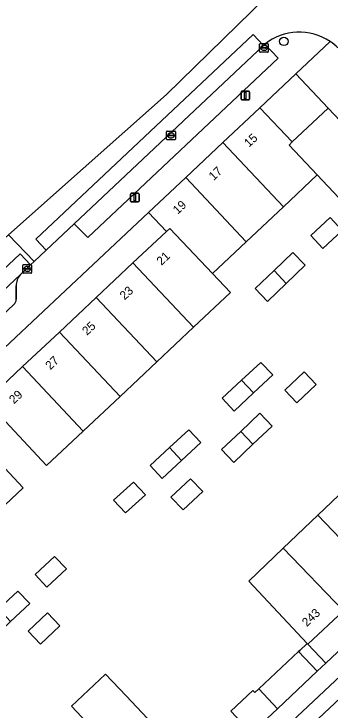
# Model space of a CAD drawing. Extents: x 162542 to 163147, y 380779 to 381521.
# Drawn here: x 162757.5 to 162793.9, y 381361.9 to 381442.1 of the extents above; entities that cross this region are included whole.
import ezdxf

# ---------------------------------------------------------------- set-up
doc = ezdxf.new("R2010")
doc.units = 0
for name, color, linetype in [('IMGEO_Boom', 7, 'Continuous'), ('IMGEO_Erf', 7, 'Continuous'), ('IMGEO_Groenvoorziening', 7, 'Continuous'), ('IMGEO_Kolk', 7, 'Continuous'), ('IMGEO_Lichtmast', 7, 'Continuous'), ('IMGEO_Pand', 7, 'Continuous'), ('IMGEO_Pand_nummerreeks', 7, 'Continuous'), ('IMGEO_Parkeervlak_open', 7, 'Continuous'), ('IMGEO_Rijbaan_lokaal_gesloten', 7, 'Continuous'), ('IMGEO_Rijbaan_lokaal_open', 7, 'Continuous'), ('IMGEO_Voetpad_open', 7, 'Continuous')]:
    doc.layers.add(name, color=color, linetype=linetype)

msp = doc.modelspace()

# ---------------------------------------------------------------- linework, layer by layer
at = {"layer": 'IMGEO_Boom'}
msp.add_circle((162788.595, 381438.953), 0.489, dxfattribs=at)
at = {"layer": 'IMGEO_Erf'}
for points in [[(162793.712, 381431.263), (162789.992, 381435.201), (162785.851, 381431.303), (162789.572, 381427.358)], [(162771.23, 381413.414), (162775.085, 381417.039), (162773.027, 381419.231), (162757.089, 381404.235), (162752.271, 381399.702), (162754.32, 381397.51), (162758.524, 381401.464), (162762.759, 381405.447), (162766.995, 381409.43)], [(162791.711, 381416.58), (162793.935, 381418.666), (162795.31, 381417.158), (162793.105, 381415.092)], [(162788.877, 381411.063), (162786.701, 381408.984), (162785.293, 381410.458), (162787.469, 381412.537), (162789.644, 381414.616), (162791.053, 381413.142)], [(162781.495, 381397.829), (162783.741, 381399.895), (162785.967, 381401.942), (162787.336, 381400.502), (162785.112, 381398.427), (162782.887, 381396.351)], [(162788.696, 381398.763), (162790.949, 381400.869), (162792.339, 381399.391), (162790.094, 381397.276)], [(162781.425, 381391.915), (162783.64, 381394.005), (162785.854, 381396.095), (162787.253, 381394.62), (162785.04, 381392.521), (162782.835, 381390.431)], [(162773.214, 381390.072), (162775.448, 381392.138), (162777.675, 381394.198), (162779.049, 381392.74), (162776.823, 381390.664), (162774.597, 381388.588)], [(162768.992, 381386.094), (162771.277, 381388.149), (162772.678, 381386.677), (162770.383, 381384.606)], [(162775.605, 381386.431), (162777.846, 381388.548), (162779.259, 381387.067), (162777.008, 381384.95)], [(162813.135, 381385.832), (162811.063, 381388.026), (162807.476, 381384.646), (162803.47, 381380.872), (162799.465, 381377.097), (162795.456, 381373.326), (162791.375, 381369.487), (162793.438, 381367.289)], [(162761.336, 381376.039), (162759.962, 381377.491), (162762.203, 381379.594), (162763.588, 381378.15)], [(162754.918, 381369.998), (162753.536, 381371.446), (162755.767, 381373.538), (162757.968, 381375.603), (162759.353, 381374.165), (162757.136, 381372.082)], [(162762.809, 381371.594), (162760.574, 381369.479), (162759.173, 381370.968), (162761.412, 381373.081)]]:
    msp.add_lwpolyline(points, close=True, dxfattribs=at)
for points in [[(162797.416, 381418.282), (162792.452, 381423.552), (162788.547, 381419.874), (162784.274, 381415.848), (162780.384, 381412.183), (162782.441, 381409.999), (162778.21, 381406.01), (162773.98, 381402.022), (162769.749, 381398.033), (162765.519, 381394.045), (162761.288, 381390.056), (162754.409, 381397.415)], [(162751.706, 381394.847), (162758.587, 381387.505), (162754.367, 381383.526)], [(162782.487, 381361.741), (162785.049, 381364.143), (162785.268, 381363.91), (162785.72, 381364.334), (162790.307, 381368.636), (162790.424, 381368.746), (162791.3, 381369.567), (162784.566, 381376.742), (162788.541, 381380.548), (162792.516, 381384.354), (162796.491, 381388.161)], [(162766.496, 381359.843), (162764.153, 381362.325), (162768.073, 381366.029), (162770.456, 381363.508), (162777.216, 381356.357)]]:
    msp.add_lwpolyline(points, dxfattribs=at)
at = {"layer": 'IMGEO_Groenvoorziening'}
msp.add_lwpolyline([(162792.446, 381366.355), (162790.307, 381368.636), (162785.72, 381364.334), (162787.868, 381362.045)], close=True, dxfattribs=at)
at = {"layer": 'IMGEO_Kolk'}
for p, q in [((162785.811, 381437.771), (162785.811, 381438.623)), ((162785.886, 381438.697), (162786.738, 381438.697)), ((162786.299, 381438.477), (162786.324, 381438.477)), ((162786.812, 381438.623), (162786.812, 381437.771)), ((162786.738, 381437.697), (162785.886, 381437.697)), ((162786.07, 381438.191), (162786.07, 381438.203)), ((162786.508, 381438.154), (162786.11, 381438.154)), ((162786.113, 381438.24), (162786.511, 381438.24)), ((162786.322, 381437.917), (162786.297, 381437.917)), ((162786.554, 381438.203), (162786.554, 381438.191)), ((162775.109, 381427.684), (162775.109, 381428.536)), ((162775.184, 381428.61), (162776.036, 381428.61)), ((162775.368, 381428.104), (162775.368, 381428.116)), ((162775.806, 381428.067), (162775.408, 381428.067)), ((162775.411, 381428.153), (162775.809, 381428.153)), ((162775.597, 381428.39), (162775.622, 381428.39)), ((162775.852, 381428.116), (162775.852, 381428.104)), ((162776.11, 381428.536), (162776.11, 381427.684)), ((162776.036, 381427.61), (162775.184, 381427.61)), ((162775.62, 381427.83), (162775.595, 381427.83)), ((162758.563, 381412.302), (162758.563, 381413.154)), ((162758.638, 381413.228), (162759.49, 381413.228)), ((162758.865, 381412.771), (162759.263, 381412.771)), ((162759.051, 381413.008), (162759.076, 381413.008)), ((162759.564, 381413.154), (162759.564, 381412.302)), ((162759.49, 381412.228), (162758.638, 381412.228)), ((162758.822, 381412.722), (162758.822, 381412.734)), ((162759.26, 381412.685), (162758.862, 381412.685)), ((162759.074, 381412.448), (162759.049, 381412.448)), ((162759.306, 381412.734), (162759.306, 381412.722))]:
    msp.add_line(p, q, dxfattribs=at)
for points in [[(162785.811, 381437.771), (162785.811, 381438.623)], [(162785.886, 381438.697), (162786.738, 381438.697)], [(162786.812, 381438.623), (162786.812, 381437.771)], [(162786.738, 381437.697), (162785.886, 381437.697)], [(162775.109, 381427.684), (162775.109, 381428.536)], [(162775.184, 381428.61), (162776.036, 381428.61)], [(162776.11, 381428.536), (162776.11, 381427.684)], [(162776.036, 381427.61), (162775.184, 381427.61)], [(162758.563, 381412.302), (162758.563, 381413.154)], [(162758.638, 381413.228), (162759.49, 381413.228)], [(162759.564, 381413.154), (162759.564, 381412.302)], [(162759.49, 381412.228), (162758.638, 381412.228)]]:
    msp.add_lwpolyline(points, dxfattribs=at)
for centre, radius, start, end in [((162785.888, 381438.621), 0.0765, 91.55205, 178.44795), ((162785.888, 381438.621), 0.0765, 91.55205, 178.44795), ((162786.736, 381438.621), 0.0765, 1.55205, 88.44795), ((162786.736, 381438.621), 0.0765, 1.55205, 88.44795), ((162785.888, 381437.773), 0.0765, 181.55205, 268.44795), ((162785.888, 381437.773), 0.0765, 181.55205, 268.44795), ((162786.11, 381438.2), 0.0403, 85.87752, 175.75265), ((162786.107, 381438.19), 0.0366, 178.93798, 274.71019), ((162786.511, 381438.197), 0.043, 264.86636, 352.45326), ((162786.515, 381438.202), 0.0386, 1.73085, 96.63898), ((162786.736, 381437.773), 0.0765, 271.55205, 358.44795), ((162786.736, 381437.773), 0.0765, 271.55205, 358.44795), ((162775.186, 381428.534), 0.0765, 91.55205, 178.44795), ((162775.186, 381428.534), 0.0765, 91.55205, 178.44795), ((162775.408, 381428.113), 0.0403, 85.87752, 175.75265), ((162775.405, 381428.103), 0.0366, 178.93798, 274.71019), ((162775.809, 381428.11), 0.043, 264.86636, 352.45326), ((162775.813, 381428.115), 0.0386, 1.73085, 96.63898), ((162776.034, 381428.534), 0.0765, 1.55205, 88.44795), ((162776.034, 381428.534), 0.0765, 1.55205, 88.44795), ((162775.186, 381427.686), 0.0765, 181.55205, 268.44795), ((162775.186, 381427.686), 0.0765, 181.55205, 268.44795), ((162776.034, 381427.686), 0.0765, 271.55205, 358.44795), ((162776.034, 381427.686), 0.0765, 271.55205, 358.44795), ((162758.64, 381413.152), 0.0765, 91.55205, 178.44795), ((162758.64, 381413.152), 0.0765, 91.55205, 178.44795), ((162758.862, 381412.731), 0.0403, 85.87752, 175.75265), ((162759.267, 381412.733), 0.0386, 1.73085, 96.63898), ((162759.488, 381413.152), 0.0765, 1.55205, 88.44795), ((162759.488, 381413.152), 0.0765, 1.55205, 88.44795), ((162758.64, 381412.304), 0.0765, 181.55205, 268.44795), ((162758.64, 381412.304), 0.0765, 181.55205, 268.44795), ((162758.859, 381412.721), 0.0366, 178.93798, 274.71019), ((162759.263, 381412.728), 0.043, 264.86636, 352.45326), ((162759.488, 381412.304), 0.0765, 271.55205, 358.44795), ((162759.488, 381412.304), 0.0765, 271.55205, 358.44795)]:
    msp.add_arc(centre, radius, start, end, dxfattribs=at)
for centre, major_axis, ratio, start_param, end_param in [((162786.298, 381438.197), (-0.387, 0.002), 0.722429, 4.712389, 7.853982), ((162786.323, 381438.197), (-0.39, 0.002), 0.717154, 1.570796, 4.712389), ((162775.596, 381428.11), (-0.387, 0.002), 0.722429, 4.712389, 7.853982), ((162775.621, 381428.11), (-0.39, 0.002), 0.717154, 1.570796, 4.712389), ((162759.05, 381412.728), (-0.387, 0.002), 0.722429, 4.712389, 7.853982), ((162759.075, 381412.728), (-0.39, 0.002), 0.717154, 1.570796, 4.712389)]:
    msp.add_ellipse(centre, major_axis=major_axis, ratio=ratio, start_param=start_param, end_param=end_param, dxfattribs=at)
at = {"layer": 'IMGEO_Lichtmast'}
for p, q in [((162783.67, 381432.302), (162783.67, 381433.102)), ((162783.67, 381433.102), (162783.67, 381432.302)), ((162783.77, 381433.202), (162784.56, 381433.202)), ((162784.56, 381433.202), (162783.77, 381433.202)), ((162784.66, 381433.102), (162784.66, 381432.302)), ((162784.66, 381432.302), (162784.66, 381433.102)), ((162784.56, 381432.202), (162783.77, 381432.202)), ((162783.77, 381432.202), (162784.56, 381432.202)), ((162770.94, 381420.547), (162770.94, 381421.347)), ((162770.94, 381421.347), (162770.94, 381420.547)), ((162771.04, 381421.447), (162771.83, 381421.447)), ((162771.83, 381421.447), (162771.04, 381421.447)), ((162771.93, 381421.347), (162771.93, 381420.547)), ((162771.93, 381420.547), (162771.93, 381421.347)), ((162771.83, 381420.447), (162771.04, 381420.447)), ((162771.04, 381420.447), (162771.83, 381420.447))]:
    msp.add_line(p, q, dxfattribs=at)
for points in [[(162784.09, 381433.077), (162784.24, 381433.077), (162784.24, 381432.327), (162784.09, 381432.327), (162784.09, 381433.077)], [(162771.36, 381421.322), (162771.51, 381421.322), (162771.51, 381420.572), (162771.36, 381420.572), (162771.36, 381421.322)]]:
    msp.add_lwpolyline(points, dxfattribs=at)
for centre, start, end in [((162783.77, 381433.102), 90, 180), ((162783.77, 381433.102), 90, 180), ((162784.56, 381433.102), 0, 90), ((162784.56, 381433.102), 360, 90), ((162783.77, 381432.302), 180, 270), ((162783.77, 381432.302), 180, 270), ((162784.56, 381432.302), 270, 0), ((162784.56, 381432.302), 270, 0), ((162771.04, 381421.347), 90, 180), ((162771.04, 381421.347), 90, 180), ((162771.83, 381421.347), 0, 90), ((162771.83, 381421.347), 360, 90), ((162771.04, 381420.547), 180, 270), ((162771.04, 381420.547), 180, 270), ((162771.83, 381420.547), 270, 0), ((162771.83, 381420.547), 270, 0)]:
    msp.add_arc(centre, 0.1, start, end, dxfattribs=at)
at = {"layer": 'IMGEO_Pand'}
for points in [[(162789.199, 381427.006), (162789.572, 381427.358), (162785.851, 381431.303), (162781.576, 381427.279), (162788.547, 381419.874), (162792.452, 381423.552)], [(162789.572, 381427.358), (162789.199, 381427.006), (162792.452, 381423.552), (162797.416, 381418.282), (162801.944, 381422.548), (162793.712, 381431.263)], [(162781.576, 381427.279), (162777.302, 381423.255), (162784.274, 381415.848), (162788.547, 381419.874)], [(162777.302, 381423.255), (162773.027, 381419.231), (162775.085, 381417.039), (162775.47, 381417.401), (162780.384, 381412.183), (162784.274, 381415.848)], [(162795.31, 381417.158), (162793.935, 381418.666), (162791.711, 381416.58), (162793.105, 381415.092)], [(162780.384, 381412.183), (162775.47, 381417.401), (162775.085, 381417.039), (162771.23, 381413.414), (162778.21, 381406.01), (162782.441, 381409.999)], [(162791.053, 381413.142), (162789.644, 381414.616), (162787.469, 381412.537), (162788.877, 381411.063)], [(162771.23, 381413.414), (162766.995, 381409.43), (162773.98, 381402.022), (162778.21, 381406.01)], [(162788.877, 381411.063), (162787.469, 381412.537), (162785.293, 381410.458), (162786.701, 381408.984)], [(162766.995, 381409.43), (162762.759, 381405.447), (162769.749, 381398.033), (162773.98, 381402.022)], [(162762.759, 381405.447), (162758.524, 381401.464), (162765.519, 381394.045), (162769.749, 381398.033)], [(162787.336, 381400.502), (162785.967, 381401.942), (162783.741, 381399.895), (162785.112, 381398.427)], [(162758.524, 381401.464), (162754.32, 381397.51), (162754.409, 381397.415), (162761.288, 381390.056), (162765.519, 381394.045)], [(162790.949, 381400.869), (162788.696, 381398.763), (162790.094, 381397.276), (162792.339, 381399.391)], [(162785.112, 381398.427), (162783.741, 381399.895), (162781.495, 381397.829), (162782.887, 381396.351)], [(162785.854, 381396.095), (162783.64, 381394.005), (162785.04, 381392.521), (162787.253, 381394.62)], [(162751.706, 381394.847), (162751.617, 381394.942), (162747.368, 381390.948), (162754.367, 381383.526), (162758.587, 381387.505)], [(162779.049, 381392.74), (162777.675, 381394.198), (162775.448, 381392.138), (162776.823, 381390.664)], [(162785.04, 381392.521), (162783.64, 381394.005), (162781.425, 381391.915), (162782.835, 381390.431)], [(162776.823, 381390.664), (162775.448, 381392.138), (162773.214, 381390.072), (162774.597, 381388.588)], [(162772.678, 381386.677), (162771.277, 381388.149), (162768.992, 381386.094), (162770.383, 381384.606)], [(162777.846, 381388.548), (162775.605, 381386.431), (162777.008, 381384.95), (162779.259, 381387.067)], [(162796.491, 381388.161), (162792.516, 381384.354), (162799.465, 381377.097), (162803.47, 381380.872)], [(162792.516, 381384.354), (162788.541, 381380.548), (162795.456, 381373.326), (162799.465, 381377.097)], [(162788.541, 381380.548), (162784.566, 381376.742), (162791.3, 381369.567), (162791.375, 381369.487), (162795.456, 381373.326)], [(162763.588, 381378.15), (162762.203, 381379.594), (162759.962, 381377.491), (162761.336, 381376.039)], [(162759.353, 381374.165), (162757.968, 381375.603), (162755.767, 381373.538), (162757.136, 381372.082)], [(162761.412, 381373.081), (162759.173, 381370.968), (162760.574, 381369.479), (162762.809, 381371.594)], [(162770.456, 381363.508), (162768.073, 381366.029), (162764.153, 381362.325), (162766.496, 381359.843), (162773.362, 381352.569), (162777.291, 381356.277), (162777.216, 381356.357)]]:
    msp.add_lwpolyline(points, close=True, dxfattribs=at)
at = {"layer": 'IMGEO_Parkeervlak_open'}
for points in [[(162786.408, 381438.612), (162786.259, 381438.491), (162764.467, 381417.93), (162766.02, 381416.362), (162787.933, 381437.02)], [(162800.131, 381368.02), (162798.889, 381369.357), (162790.142, 381361.133), (162785.742, 381356.994), (162781.279, 381352.797), (162782.534, 381351.464)]]:
    msp.add_lwpolyline(points, close=True, dxfattribs=at)
for points in [[(162758.272, 381412.082), (162725.408, 381381.087), (162711.679, 381368.188)], [(162757.788, 381409.224), (162757.789, 381410.757)], [(162715.363, 381368.864), (162716.831, 381370.251), (162722.714, 381375.813), (162726.815, 381379.69), (162757.537, 381408.616)]]:
    msp.add_lwpolyline(points, dxfattribs=at)
for centre, radius, start, end in [((162759.828, 381410.764), 2.039, 139.74357, 180.19997), ((162756.922, 381409.226), 0.866, 315.23593, 359.89957)]:
    msp.add_arc(centre, radius, start, end, dxfattribs=at)
at = {"layer": 'IMGEO_Rijbaan_lokaal_gesloten'}
for points in [[(162786.259, 381438.491), (162785.063, 381439.75), (162760.053, 381416.148), (162761.229, 381414.875), (162764.467, 381417.93)], [(162758.272, 381412.082), (162758.923, 381412.699), (162759.432, 381413.18), (162758.243, 381414.45), (162724.205, 381382.383), (162710.233, 381369.256), (162711.449, 381367.971), (162711.679, 381368.188), (162725.408, 381381.087)]]:
    msp.add_lwpolyline(points, close=True, dxfattribs=at)
at = {"layer": 'IMGEO_Rijbaan_lokaal_open'}
for points in [[(162798.939, 381449.798), (162799.705, 381450.498), (162801.179, 381451.846), (162797.947, 381455.225), (162775.097, 381432.838), (162765.504, 381424.304), (162756.916, 381416.664)], [(162756.916, 381416.664), (162759.844, 381413.568), (162761.229, 381414.875), (162760.053, 381416.148), (162785.063, 381439.75), (162786.259, 381438.491), (162786.408, 381438.612)], [(162756.449, 381320.051), (162778.553, 381340.869), (162779.523, 381341.782), (162789.16, 381350.859), (162791.871, 381353.412), (162796.271, 381357.534), (162798.77, 381359.886), (162815.416, 381375.559), (162816.39, 381376.475), (162830.414, 381389.679), (162826.908, 381393.237), (162824.8, 381391.23), (162823.097, 381389.628), (162814.669, 381381.699), (162813.221, 381380.336), (162801.582, 381369.385), (162800.131, 381368.02), (162782.534, 381351.464), (162781.079, 381350.096), (162772.455, 381341.982), (162771.017, 381340.629), (162766.646, 381336.517), (162765.201, 381335.157), (162756.116, 381326.609)]]:
    msp.add_lwpolyline(points, dxfattribs=at)
msp.add_lwpolyline([(162706.79, 381372.07), (162707.941, 381370.857), (162711.044, 381367.588), (162711.449, 381367.971), (162710.233, 381369.256), (162724.205, 381382.383), (162758.243, 381414.45), (162759.432, 381413.18), (162759.844, 381413.568), (162756.916, 381416.664), (162750.224, 381410.71), (162724.393, 381386.355), (162708.334, 381371.228), (162707.21, 381372.443)], close=True, dxfattribs=at)
for centre, radius, start, end in [((162790.385, 381433.645), 6.363, 56.24098, 128.68252), ((162790.417, 381433.69), 6.308, 45.71129, 56.25918)]:
    msp.add_arc(centre, radius, start, end, dxfattribs=at)
at = {"layer": 'IMGEO_Voetpad_open'}
for points in [[(162786.408, 381438.612), (162787.933, 381437.02), (162766.02, 381416.362), (162764.467, 381417.93), (162761.229, 381414.875), (162759.844, 381413.568), (162759.432, 381413.18), (162758.923, 381412.699), (162758.272, 381412.082)], [(162773.027, 381419.231), (162777.302, 381423.255), (162781.576, 381427.279), (162785.851, 381431.303), (162789.992, 381435.201), (162793.921, 381438.935)], [(162793.921, 381438.935), (162789.992, 381435.201), (162793.712, 381431.263), (162801.944, 381422.548), (162813.568, 381410.178), (162821.826, 381401.486), (162825.556, 381397.56), (162829.533, 381401.192)], [(162757.537, 381408.616), (162726.815, 381379.69), (162722.714, 381375.813), (162724.666, 381373.725), (162728.786, 381377.606), (162749.553, 381397.145), (162752.271, 381399.702), (162757.089, 381404.235), (162773.027, 381419.231)], [(162757.789, 381410.757), (162757.788, 381409.224)], [(162829.533, 381401.192), (162825.556, 381397.56), (162821.359, 381393.597), (162817.247, 381389.715), (162813.135, 381385.832), (162793.438, 381367.289), (162792.446, 381366.355), (162787.868, 381362.045), (162784.859, 381359.212), (162780.415, 381355.028), (162779.387, 381354.06), (162759.718, 381335.543), (162755.606, 381331.669), (162751.494, 381327.794), (162747.321, 381323.862), (162744.353, 381321.909), (162744.032, 381321.605)], [(162756.102, 381327.249), (162755.183, 381328.256), (162763.959, 381336.509), (162765.361, 381337.827), (162769.757, 381341.962), (162771.193, 381343.312), (162779.842, 381351.446), (162781.279, 381352.797), (162785.742, 381356.994), (162790.142, 381361.133), (162798.889, 381369.357), (162800.326, 381370.708), (162811.975, 381381.662), (162813.435, 381383.034), (162821.873, 381390.968), (162823.26, 381392.272), (162824.166, 381391.276)]]:
    msp.add_lwpolyline(points, dxfattribs=at)
for points in [[(162791.375, 381369.487), (162791.3, 381369.567), (162790.424, 381368.746), (162790.307, 381368.636), (162792.446, 381366.355), (162793.438, 381367.289)], [(162787.868, 381362.045), (162785.72, 381364.334), (162785.268, 381363.91), (162785.049, 381364.143), (162782.487, 381361.741), (162784.859, 381359.212)]]:
    msp.add_lwpolyline(points, close=True, dxfattribs=at)
for centre, radius, start, end in [((162790.385, 381433.645), 6.363, 56.24098, 128.68252), ((162790.417, 381433.69), 6.308, 45.71129, 56.25918), ((162759.828, 381410.764), 2.039, 139.74357, 180.19997), ((162756.922, 381409.226), 0.866, 315.23593, 359.89957)]:
    msp.add_arc(centre, radius, start, end, dxfattribs=at)

# ---------------------------------------------------------------- texts
at = {"layer": 'IMGEO_Pand_nummerreeks'}
for s, rotation, p in [('15', 43.06924, (162784.584, 381426.681)), ('17', 43.06924, (162780.516, 381422.852)), ('19', 43.06924, (162776.387, 381418.965)), ('21', 43.04632, (162774.51, 381413.071)), ('23', 43.04632, (162770.273, 381409.086)), ('25', 43.04632, (162765.941, 381405.012)), ('27', 43.04632, (162761.708, 381401.031)), ('29', 43.04632, (162757.534, 381397.105)), ('243', 43.05205, (162791.249, 381371.434))]:
    msp.add_text(s, height=1, rotation=rotation, dxfattribs=at).set_placement(p)

doc.saveas('drawing.dxf')
